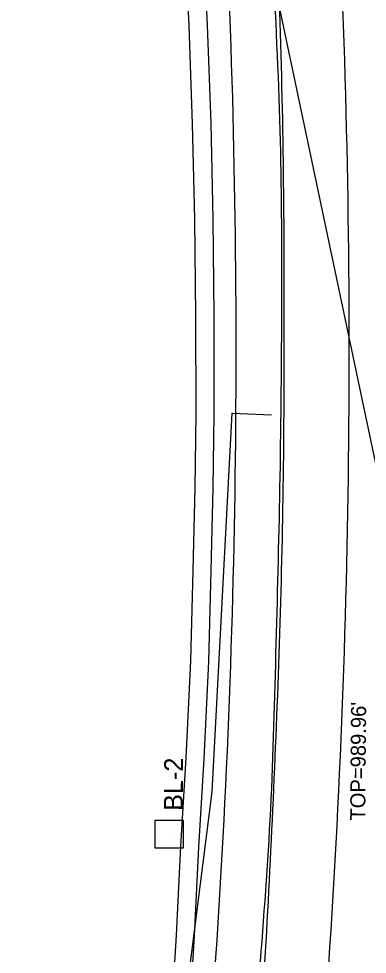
# Model space of a CAD drawing. Extents: x 1611576 to 1617186, y 899279 to 905462.
# Drawn here: x 1616603.3 to 1616695.8, y 902069.8 to 902318 of the extents above; entities that cross this region are included whole.
import ezdxf

# ---------------------------------------------------------------- set-up
doc = ezdxf.new("R2010")
doc.units = 0
for name, color, linetype in [('CTL Secondary Horizontal and Vertical CELL', 7, 'Continuous'), ('CTL Secondary Horizontal and Vertical Text', 7, 'Continuous'), ('Exist Horizontal Alignment', 7, 'Continuous'), ('Exist Right of Way Line', 7, 'Continuous'), ('Exist Roads EOP', 7, 'Continuous'), ('Exist Roads EOP Other', 7, 'Continuous'), ('Exist Roads EOT', 7, 'Continuous'), ('Exist Structure Minor Storm Sewer Manhole Top Elevation', 7, 'Continuous'), ('Prop 6 In Gas Line (B2)', 7, 'Continuous')]:
    doc.layers.add(name, color=color, linetype=linetype)

# ---------------------------------------------------------------- blocks, each defined once
blk = doc.blocks.new('CTL SECONDARY HORIZONTAL AND VERTICAL')
at = {"layer": 'CTL Secondary Horizontal and Vertical CELL'}
blk.add_line((0, 0), (0, 0), dxfattribs=at)
blk.add_lwpolyline([(-0.1043, 0.0004), (0.0005, 0.1052), (0.1055, 0.0002), (0.0007, -0.1047)], close=True, dxfattribs=at)

msp = doc.modelspace()

# ---------------------------------------------------------------- linework, layer by layer
at = {"layer": 'Exist Horizontal Alignment'}
msp.add_arc((1614235.45, 902230.14), 2455.53, 356.08333, 2.98333, dxfattribs=at)
at = {"layer": 'Exist Right of Way Line'}
msp.add_line((1616010.65, 905462.23), (1616993.32, 900797.76), dxfattribs=at)
msp.add_arc((1614235.45, 902230.14), 2425.53, 356.08333, 2.98333, dxfattribs=at)
at = {"layer": 'Exist Roads EOP'}
msp.add_spline([(1616655.28, 901931.6), (1616660.06, 901975.76), (1616663.88, 902018.68), (1616667.04, 902062.5), (1616670.01, 902105.53), (1616671.54, 902149.52), (1616672.6, 902193.68), (1616673.08, 902239.26), (1616672.8, 902282.74), (1616671, 902328.37), (1616668.63, 902372.54), (1616666.77, 902402.14), (1616664.33, 902433.03)], degree=3, dxfattribs=at)
at = {"layer": 'Exist Roads EOP Other'}
for points in [[(1616650.36, 902213.15), (1616650.27, 902239.23), (1616650.02, 902264.88), (1616649.44, 902290.16), (1616648.51, 902316.11), (1616647.25, 902342.52)], [(1616655.16, 902213.08), (1616655.16, 902239.25), (1616654.9, 902264.94), (1616654.33, 902290.29), (1616653.39, 902316.3), (1616652.13, 902342.73)], [(1616643.74, 902051.78), (1616645.12, 902074.94), (1616646.33, 902098.48), (1616647.68, 902121.92), (1616648.97, 902147.7), (1616649.55, 902171.64), (1616650.07, 902193.65), (1616650.36, 902213.15)], [(1616648.53, 902051.49), (1616649.92, 902074.68), (1616651.12, 902098.22), (1616652.47, 902121.66), (1616653.77, 902147.52), (1616654.35, 902171.52), (1616654.87, 902193.56), (1616655.16, 902213.08)]]:
    msp.add_lwpolyline(points, dxfattribs=at)
at = {"layer": 'Exist Roads EOT'}
msp.add_spline([(1616657.03, 901931.53), (1616661.72, 901975.47), (1616665.32, 902018.62), (1616668.31, 902062.36), (1616670.59, 902105.52), (1616672.4, 902149.47), (1616673.48, 902193.66), (1616673.75, 902239.27), (1616673.47, 902282.77), (1616672.23, 902328.42), (1616670.01, 902372.56), (1616668.01, 902402.36), (1616665.45, 902433.28)], degree=3, dxfattribs=at)
at = {"layer": 'Prop 6 In Gas Line (B2)'}
for p, q in [((1616654.59, 902112.93), (1616659.89, 902213.43)), ((1616659.89, 902213.43), (1616670.34, 902212.97)), ((1616636.82, 901973.27), (1616654.59, 902112.93))]:
    msp.add_line(p, q, dxfattribs=at)

# ---------------------------------------------------------------- block references
at = {"layer": 'CTL Secondary Horizontal and Vertical CELL', "xscale": 50, "yscale": 49.99999999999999, "rotation": 44.99999999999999}
msp.add_blockref('CTL SECONDARY HORIZONTAL AND VERTICAL', (1616643.22, 902101.69), dxfattribs=at)
msp.add_blockref('CTL SECONDARY HORIZONTAL AND VERTICAL', (1616643.22, 902101.69), dxfattribs=at)

# ---------------------------------------------------------------- texts
at = {"layer": 'CTL Secondary Horizontal and Vertical Text'}
msp.add_text('BL-2', height=5, rotation=89.5333, dxfattribs=at).set_placement((1616646.8, 902107.86))
at = {"layer": 'Exist Structure Minor Storm Sewer Manhole Top Elevation'}
msp.add_text("TOP=989.96'", height=4, rotation=89.5333, dxfattribs=at).set_placement((1616695.21, 902105.28))

doc.saveas('drawing.dxf')
